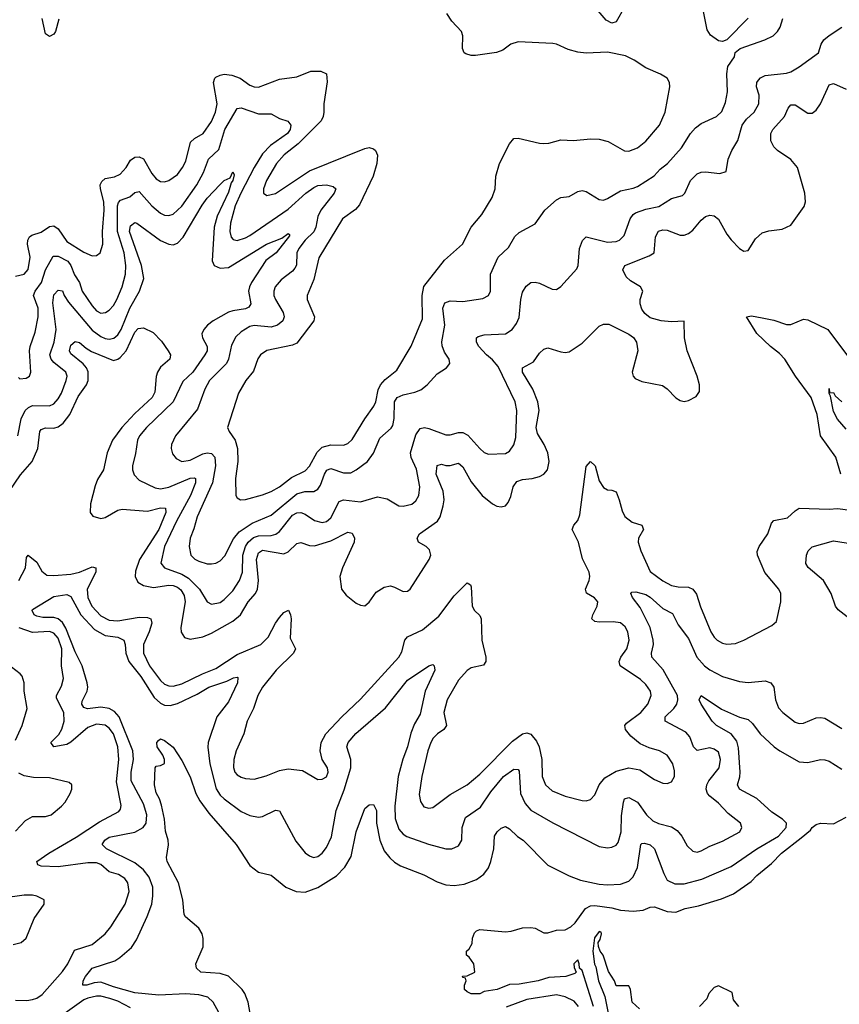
# Model space of a CAD drawing. Header units: inches. Extents: x 1843162 to 1959474, y 907081 to 1016326.
# Tile 427 of 656: x 1905529 to 1909378, y 962680 to 967305. Entities that reach past the tile are written whole.
import ezdxf

# ---------------------------------------------------------------- set-up
doc = ezdxf.new("R2010")
doc.units = ezdxf.units.IN
doc.header["$MEASUREMENT"] = 0
doc.layers.add('B9906', color=7, linetype='Continuous')

msp = doc.modelspace()

# ---------------------------------------------------------------- linework, layer by layer
at = {"layer": 'B9906', "color": 5}
for points, elevation in [([(1908370, 967363.9), (1908330, 967295.1), (1908310, 967288.6), (1908283.4, 967303.4), (1908210, 967388.7)], 560), ([(1908950, 967312.2), (1908850, 967211.1), (1908830, 967202), (1908810, 967205.7), (1908773.1, 967233.1), (1908757.6, 967257.6), (1908730.8, 967390.8)], 560), ([(1905510, 966100.9), (1905550, 966110.2), (1905568.8, 966131.2), (1905578.8, 966190), (1905566.5, 966250), (1905567.6, 966270), (1905575.3, 966284.7), (1905586.4, 966293.6), (1905630, 966306.3), (1905670, 966333.1), (1905690, 966336.2), (1905710, 966322.2), (1905750, 966263), (1905830, 966212.9), (1905870, 966195.6), (1905890, 966197.4), (1905907.6, 966210), (1905919.5, 966250), (1905918.8, 966310), (1905926.2, 966410), (1905924.5, 966450), (1905908.5, 966510), (1905908, 966530), (1905914.4, 966545.6), (1905930, 966559.8), (1905973.8, 966566.2), (1906001, 966579), (1906029.3, 966610), (1906050, 966645), (1906070, 966659.2), (1906090, 966660.7), (1906110, 966651.7), (1906150, 966582), (1906170, 966557.5), (1906190, 966545.2), (1906210, 966544.1), (1906230, 966549.3), (1906270, 966577.8), (1906294.1, 966610), (1906310, 966641.1), (1906331.8, 966730), (1906350, 966747.1), (1906391.2, 966770), (1906430, 966826.5), (1906449, 966870), (1906457.4, 966910), (1906440.1, 967010), (1906444.9, 967030), (1906450, 967034.4), (1906470, 967044.7), (1906490, 967048.5), (1906525.1, 967045.1), (1906564.2, 967030), (1906610, 966997), (1906630, 966989.5), (1906650, 966988.8), (1906750, 967025.5), (1906830, 967037.2), (1906896.6, 967063.4), (1906943, 967063), (1906970, 967051.4), (1906972.6, 967012.6), (1906957.1, 966910), (1906957.3, 966870), (1906954.6, 966850), (1906945, 966830), (1906837.5, 966722.5), (1906771.6, 966670), (1906735.5, 966630), (1906688.9, 966550), (1906674.9, 966510), (1906674.9, 966490), (1906690, 966479.5), (1906730, 966488.5), (1906890, 966594.8), (1907150, 966700.6), (1907170, 966704.2), (1907190, 966699), (1907200.3, 966690), (1907209.1, 966669.1), (1907205.7, 966630), (1907189.5, 966570), (1907124.4, 966435.6), (1907106.6, 966413.4), (1907045.8, 966370), (1906934.3, 966185.7), (1906910, 966084.2), (1906879, 966010), (1906879.4, 965990), (1906913.5, 965910), (1906910.1, 965890), (1906830, 965785.8), (1906810, 965775.9), (1906690, 965750.5), (1906659.7, 965730), (1906647.8, 965712.2), (1906626.6, 965653.4), (1906590.9, 965610), (1906557.4, 965550), (1906504.9, 965390), (1906512.7, 965370), (1906541.3, 965330), (1906552, 965290), (1906553, 965230), (1906542.4, 965150), (1906544.6, 965070), (1906550, 965059.1), (1906566, 965050), (1906590, 965051.5), (1906670, 965072.4), (1906710, 965088.8), (1906748.6, 965111.4), (1906805, 965155), (1906870, 965185.2), (1906890, 965207.9), (1906925.9, 965274.1), (1906950, 965297.5), (1906990, 965308.2), (1907050, 965306.3), (1907070, 965314.7), (1907090, 965333.6), (1907149.9, 965430), (1907193, 965490), (1907201.7, 965510), (1907213, 965567), (1907223.8, 965590), (1907245.2, 965614.8), (1907300.8, 965659.2), (1907368.2, 965771.8), (1907420.2, 965899.8), (1907419.1, 966010), (1907427.8, 966052.2), (1907523.8, 966176.2), (1907608.5, 966250), (1907648.8, 966331.2), (1907699.1, 966390), (1907748.7, 966470), (1907762.7, 966510), (1907765.7, 966570), (1907782.6, 966630), (1907830, 966721.6), (1907850, 966747), (1907870, 966748.9), (1907970, 966724.7), (1907990, 966723.6), (1908014.5, 966725.5), (1908070, 966741.5), (1908130, 966736.9), (1908210, 966745.8), (1908250, 966743.5), (1908292.2, 966732.2), (1908370, 966688.7), (1908390, 966687.2), (1908430, 966703.6), (1908470, 966735.2), (1908534.2, 966810), (1908560.7, 966870), (1908582, 966990), (1908581.2, 967010), (1908569, 967030), (1908539, 967050), (1908470, 967078.7), (1908415.1, 967115.1), (1908374.8, 967134.8), (1908290, 967153.3), (1908190, 967148.1), (1908150, 967152.2), (1908105.1, 967165.1), (1908050.7, 967190.7), (1908033.4, 967193.4), (1907870, 967201.4), (1907834.9, 967190), (1907797.7, 967162.3), (1907768.4, 967151.6), (1907670, 967136.2), (1907650, 967136.3), (1907624.3, 967144.3), (1907616.8, 967150), (1907608.9, 967170), (1907609.8, 967230), (1907603.5, 967250), (1907558.4, 967298.4), (1907534.4, 967334.4)], 580), ([(1905524.1, 965624.1), (1905530, 965618.7), (1905559.5, 965620.5), (1905575.6, 965630), (1905582, 965650), (1905575.5, 965750), (1905578, 965770), (1905602.2, 965837.8), (1905615.8, 965910), (1905616.1, 965950), (1905594.4, 966010), (1905602.5, 966030), (1905632.1, 966070), (1905650.8, 966130), (1905686, 966194), (1905710, 966193.8), (1905756, 966170), (1905768.9, 966150), (1905786.1, 966106.1), (1905810.7, 966070.7), (1905823, 966030), (1905870, 965960.2), (1905890, 965937.7), (1905910, 965927.1), (1905932.6, 965930), (1905950, 965940.6), (1905970, 965962.7), (1905985.6, 965990), (1906010.4, 966050), (1906026.5, 966110), (1906027.4, 966150), (1906019.4, 966210), (1905988.8, 966310), (1905989.1, 966430.9), (1905993.2, 966446.8), (1906002.4, 966457.6), (1906047.1, 966472.9), (1906070, 966492.7), (1906090, 966497.5), (1906150, 966430.1), (1906190, 966395.9), (1906210, 966387.2), (1906230, 966385.5), (1906250, 966391.7), (1906290, 966429.4), (1906360.4, 966530), (1906392.2, 966587.8), (1906415.2, 966650), (1906464.5, 966695.5), (1906492.2, 966790), (1906550, 966887.4), (1906570, 966891.8), (1906650, 966862.5), (1906710, 966862.4), (1906750, 966841.2), (1906788.4, 966828.4), (1906802.4, 966810), (1906798.8, 966790), (1906787.5, 966770), (1906706.3, 966713.7), (1906670, 966675.6), (1906630, 966610.6), (1906568.2, 966490), (1906541.7, 966430), (1906519.2, 966350), (1906516, 966310), (1906523.1, 966283.1), (1906532.4, 966272.4), (1906550, 966268.2), (1906590, 966279.8), (1906610, 966290.7), (1906790, 966414.7), (1906873.4, 966490), (1906910, 966517.4), (1906930, 966526.1), (1906969.5, 966529.5), (1907002, 966522), (1907013.4, 966510), (1907006.4, 966490), (1906943.1, 966410), (1906930, 966381.1), (1906919.9, 966330), (1906911.2, 966308.8), (1906870, 966268.8), (1906840.5, 966230), (1906830.1, 966210), (1906828.5, 966151.5), (1906822.1, 966137.9), (1906810, 966123.2), (1906756.9, 966083.1), (1906729.3, 966050), (1906722.5, 966030), (1906723, 966010), (1906730.1, 965990), (1906766.4, 965930), (1906770.8, 965910), (1906765.5, 965890), (1906740.2, 965870), (1906710, 965861.2), (1906630.8, 965869.2), (1906610, 965864.1), (1906570, 965839), (1906544.5, 965815.5), (1906523.7, 965776.3), (1906510.1, 965710), (1906500.8, 965690), (1906420.1, 965610), (1906398.9, 965570), (1906363.9, 965476.1), (1906261.2, 965350), (1906242.9, 965310), (1906240.6, 965290), (1906246.3, 965266.3), (1906263.9, 965243.9), (1906290, 965230.2), (1906330, 965236.1), (1906390, 965265.1), (1906410, 965270.1), (1906430, 965266.8), (1906446.3, 965250), (1906448.8, 965210), (1906434.4, 965130), (1906362.5, 964970), (1906347.2, 964912.8), (1906329.4, 964870), (1906325.2, 964830), (1906333.2, 964790), (1906351.3, 964771.3), (1906370, 964761.3), (1906410, 964748.6), (1906430, 964748.5), (1906450, 964751.8), (1906470, 964762.9), (1906493, 964787), (1906534, 964866), (1906560.3, 964899.7), (1906620.5, 964939.5), (1906710, 964977.5), (1906830, 965077.2), (1906868.5, 965088.5), (1906910, 965088.9), (1906930, 965099), (1906942.2, 965117.8), (1906960.4, 965170), (1906971.4, 965188.6), (1906990, 965196.2), (1907050, 965176.4), (1907083.9, 965176.1), (1907109.9, 965190.1), (1907162.2, 965230), (1907190.5, 965269.5), (1907220.8, 965339.2), (1907273.9, 965386.1), (1907281.6, 965398.4), (1907288.5, 965431.5), (1907289.9, 965510), (1907301.2, 965530), (1907330, 965543.6), (1907384.7, 965555.3), (1907413.2, 965566.8), (1907442.6, 965590), (1907490, 965641.6), (1907533.2, 965670), (1907549.4, 965690), (1907545.6, 965710), (1907523.4, 965743.4), (1907513.3, 965773.3), (1907512.3, 965792.3), (1907525.5, 965870), (1907516.8, 965950), (1907525.2, 965974.8), (1907550, 965984), (1907610, 965980.9), (1907704.5, 965995.5), (1907730, 966008.7), (1907739.8, 966030), (1907740.2, 966110), (1907776.2, 966190), (1907824.3, 966235.7), (1907854.1, 966285.9), (1907875.3, 966304.7), (1907950, 966346.3), (1907995.5, 966410), (1908050, 966459.5), (1908070, 966470.3), (1908110, 966475.3), (1908150, 966497.4), (1908170, 966503.1), (1908190, 966497.4), (1908250, 966461.2), (1908270, 966457.6), (1908290, 966464.9), (1908350, 966501.5), (1908410, 966513.4), (1908430, 966521.6), (1908508.8, 966571.2), (1908537.2, 966602.8), (1908570.8, 966630), (1908636.4, 966703.6), (1908679.3, 966770), (1908702.9, 966797.1), (1908730, 966817.7), (1908801.1, 966850), (1908826.4, 966873.6), (1908843.3, 966916.7), (1908853.7, 966966.3), (1908849.9, 967050.1), (1908854.6, 967085.4), (1908885.6, 967130), (1908889.7, 967150.3), (1908911.8, 967170), (1909028.2, 967210), (1909066.9, 967230), (1909088.2, 967250), (1909100.5, 967270), (1909113.3, 967310)], 560), ([(1905713, 967307), (1905696.9, 967250), (1905690, 967237), (1905670, 967226), (1905650, 967239.3), (1905635.4, 967310)], 580), ([(1905520.8, 965350), (1905536.2, 965430), (1905555.5, 965470), (1905570, 965484.1), (1905590, 965492.1), (1905669.3, 965490.7), (1905690, 965501.2), (1905710, 965523.8), (1905724.9, 965550), (1905748.3, 965610), (1905751.5, 965630), (1905745.9, 965650), (1905690, 965695), (1905677.2, 965710), (1905670.4, 965730), (1905692, 965790), (1905700.3, 965850), (1905684.6, 965975.4), (1905690, 966012.7), (1905710, 966035.2), (1905730, 966031.7), (1905738.3, 966010), (1905758.8, 965978.8), (1905870, 965846.8), (1905910, 965816.6), (1905930, 965807.6), (1905950, 965804.3), (1905970.9, 965809.1), (1905990, 965825.3), (1906005.8, 965850), (1906046.4, 965950), (1906091.4, 966030), (1906111.5, 966090), (1906101.5, 966150), (1906044.6, 966310), (1906050, 966336.9), (1906070, 966352.9), (1906079.1, 966350), (1906190, 966267.3), (1906230, 966250.1), (1906250, 966247.6), (1906270, 966255.1), (1906296.9, 966283.1), (1906385.9, 966434.1), (1906410, 966466.8), (1906470, 966531.1), (1906490, 966549.1), (1906517.1, 966562.9), (1906530, 966590.4), (1906535.8, 966575.8), (1906530.6, 966550), (1906521.7, 966538.3), (1906510, 966495.6), (1906457.4, 966382.6), (1906441.9, 966330), (1906433, 966173), (1906442.4, 966150), (1906470, 966138.1), (1906510, 966140.7), (1906688.8, 966250), (1906761, 966279), (1906790, 966301.3), (1906796.5, 966296.5), (1906796.9, 966290), (1906734, 966210), (1906685.7, 966174.3), (1906617.8, 966070), (1906607.8, 966050), (1906604.5, 966030), (1906614.8, 965970), (1906605.5, 965954.5), (1906590, 965946.2), (1906530, 965938.2), (1906510, 965931), (1906438.1, 965890), (1906411.4, 965870), (1906393.9, 965850), (1906385.4, 965830), (1906387.8, 965810), (1906409.3, 965770), (1906409.4, 965750), (1906399.4, 965730), (1906342.9, 965650), (1906295.2, 965604.8), (1906249.6, 965510), (1906125.3, 965390), (1906092.4, 965350), (1906082.5, 965330), (1906073.4, 965266.6), (1906059.3, 965210), (1906059.7, 965190), (1906066.6, 965166.6), (1906090, 965141.6), (1906165.2, 965105.2), (1906190, 965101), (1906230, 965109.2), (1906330, 965151.7), (1906350, 965153.6), (1906354.2, 965150), (1906354.7, 965130), (1906331.8, 965070), (1906264.9, 964950), (1906210.1, 964830), (1906192.8, 964752.8), (1906209, 964730), (1906290, 964701), (1906321.7, 964681.7), (1906373, 964630), (1906410.4, 964570), (1906430, 964560.2), (1906470, 964567.8), (1906490, 964581.1), (1906530, 964622.7), (1906561.8, 964670), (1906575, 964710), (1906577.3, 964790), (1906589.9, 964830), (1906602.1, 964850), (1906627.7, 964872.3), (1906650, 964881.1), (1906710, 964882.3), (1906732.3, 964887.7), (1906750, 964900.8), (1906810, 964977.8), (1906830, 964987.9), (1906850, 964989.5), (1906870, 964981.9), (1906913.2, 964953.2), (1906950, 964942.8), (1906970, 964947.6), (1906990, 964965), (1907030, 965041.7), (1907050, 965049.3), (1907130, 965040.1), (1907210, 965063.5), (1907254.3, 965054.3), (1907310, 965022), (1907330, 965019.6), (1907370, 965029.2), (1907390, 965045.2), (1907403.4, 965070), (1907407.7, 965110), (1907392.9, 965192.9), (1907368.1, 965248.1), (1907363.8, 965270), (1907390, 965354.9), (1907410, 965384.4), (1907430, 965389.2), (1907450, 965385), (1907530, 965354.7), (1907550, 965355.2), (1907590, 965366.4), (1907610, 965366.2), (1907633.9, 965353.9), (1907690, 965290.2), (1907710, 965272.7), (1907730, 965263.6), (1907810, 965268), (1907830, 965278.7), (1907850, 965307.7), (1907858.3, 965341.7), (1907863, 965470), (1907855.2, 965510), (1907775.6, 965675.6), (1907750, 965707.5), (1907720.6, 965730), (1907685.7, 965770), (1907673.7, 965790), (1907674, 965810), (1907682.6, 965817.4), (1907710, 965824.7), (1907809.9, 965830.1), (1907842.3, 965850), (1907862.8, 965877.2), (1907874.2, 965905.8), (1907882, 965990), (1907890, 966024.4), (1907907.1, 966052.9), (1907929, 966071), (1907950, 966072.6), (1907970, 966068), (1908030, 966039.5), (1908050, 966037.6), (1908070, 966052.4), (1908145.7, 966134.3), (1908152, 966150), (1908158, 966230), (1908171.6, 966268.4), (1908190, 966285.2), (1908290, 966259.8), (1908330, 966263.5), (1908346, 966270), (1908368.5, 966291.5), (1908395.8, 966370), (1908409.8, 966390), (1908421.5, 966398.5), (1908470, 966415.7), (1908530, 966428.1), (1908590, 966465.3), (1908641.4, 966478.6), (1908653.1, 966490), (1908678.8, 966550), (1908710, 966581.6), (1908730, 966589.3), (1908750, 966590.2), (1908816.8, 966583.2), (1908847.5, 966592.5), (1908856.4, 966650), (1908873.7, 966690), (1908902.1, 966737.9), (1908922.1, 966810), (1908942.5, 966837.5), (1908978.5, 966870), (1908999.9, 966910), (1909002.1, 966950), (1908989.2, 966990), (1908990.6, 967010), (1908998.4, 967021.6), (1909008.1, 967031.9), (1909030, 967043.1), (1909130, 967054), (1909150, 967060.2), (1909190, 967083.2), (1909279.6, 967150), (1909292.8, 967190), (1909305.7, 967210), (1909330, 967231.3), (1909389.6, 967270)], 540), ([(1905450, 965045.4), (1905533.5, 965166.5), (1905588.2, 965230), (1905614.2, 965290), (1905623.2, 965370), (1905630, 965380.7), (1905650, 965387.5), (1905690, 965386.8), (1905710, 965393.1), (1905733.8, 965410), (1905764.8, 965450), (1905804.4, 965535.6), (1905843.8, 965590), (1905851.3, 965610), (1905850.6, 965650.6), (1905842.5, 965670), (1905828, 965688), (1905770, 965735.9), (1905762.6, 965750), (1905770, 965776.2), (1905790, 965793.7), (1905810, 965789.3), (1905841.4, 965761.4), (1905866.6, 965746.6), (1905970, 965704.7), (1905990, 965710.1), (1906001.3, 965718.7), (1906029.4, 965750), (1906070, 965837), (1906085.6, 965854.4), (1906110, 965857.3), (1906156.3, 965836.3), (1906194.6, 965794.6), (1906225.9, 965750), (1906237.1, 965730), (1906233.6, 965710), (1906190, 965672.5), (1906177, 965650), (1906170.6, 965629.4), (1906164.1, 965555.9), (1906151.9, 965530), (1906070, 965455.8), (1906009.3, 965390), (1905965.2, 965330), (1905939.6, 965270), (1905923.5, 965190), (1905895.4, 965144.6), (1905884, 965116), (1905862.6, 965030), (1905860.9, 964990), (1905872.6, 964972.6), (1905910, 964961.8), (1905930, 964966.5), (1905990, 965001), (1906010, 965006), (1906130, 964995.7), (1906190, 965012.4), (1906213.8, 965010), (1906215.3, 964990), (1906183.2, 964910), (1906092.2, 964770), (1906073.7, 964713.7), (1906071.4, 964690), (1906083.5, 964663.5), (1906110, 964646.4), (1906157, 964637), (1906230, 964648.3), (1906250, 964647.1), (1906270, 964639.9), (1906286.1, 964626.1), (1906300.9, 964600.9), (1906305.6, 964570), (1906286.6, 964450), (1906288, 964428), (1906303.4, 964403.4), (1906330, 964395.1), (1906390, 964406.4), (1906430, 964423.3), (1906530, 964479.1), (1906566.9, 964510), (1906602.5, 964570), (1906636.9, 964610), (1906645.8, 964630), (1906650.9, 964670), (1906640.6, 964770), (1906650, 964800.9), (1906670, 964812.8), (1906770, 964795.7), (1906790, 964806), (1906830, 964844.3), (1906850, 964849.3), (1906890, 964835.3), (1906913.5, 964833.5), (1906990, 964856.6), (1907070, 964897.2), (1907090, 964893.1), (1907102, 964870), (1907099.8, 964850), (1907044.5, 964730), (1907033.1, 964690), (1907040.6, 964630), (1907062.3, 964602.3), (1907110, 964564), (1907130, 964554.6), (1907150, 964552.2), (1907170, 964568.4), (1907203.6, 964616.4), (1907240.3, 964639.7), (1907270, 964645.3), (1907290, 964639.8), (1907330, 964618.8), (1907350, 964620.2), (1907363.1, 964630), (1907451.5, 964770), (1907459.3, 964790), (1907454.3, 964814.3), (1907437.4, 964830), (1907402.4, 964850), (1907395.7, 964870), (1907406.3, 964890), (1907491.3, 964950), (1907503.6, 964970), (1907518.2, 965021.8), (1907521.9, 965050), (1907517.2, 965090), (1907485.5, 965170), (1907490, 965210.3), (1907510, 965217.8), (1907530, 965211.5), (1907550, 965211.4), (1907590, 965222), (1907610, 965203.9), (1907650, 965133.7), (1907701, 965070), (1907750, 965031.1), (1907770, 965019.6), (1907790, 965016), (1907810, 965022), (1907822.5, 965037.5), (1907835, 965065), (1907846.6, 965110), (1907864.4, 965135.6), (1907890, 965145.4), (1907936, 965150), (1907970, 965159.8), (1907990, 965170.2), (1908008, 965190), (1908015.9, 965230), (1908009.3, 965270), (1907992.6, 965310), (1907961.5, 965361.5), (1907954.4, 965390), (1907968.4, 965470), (1907962.1, 965510), (1907939.2, 965570), (1907890.7, 965650), (1907889.8, 965670), (1907942.5, 965697.5), (1907970, 965738), (1907990, 965757.4), (1908010, 965764.2), (1908070, 965744.9), (1908090, 965741.3), (1908110, 965744.9), (1908170, 965785.7), (1908250, 965865.3), (1908270, 965874.9), (1908295.2, 965875.2), (1908390, 965828.4), (1908411.6, 965811.6), (1908426.4, 965790), (1908431.7, 965750), (1908406, 965650), (1908410.2, 965630.2), (1908419.7, 965619.7), (1908450, 965605.2), (1908547, 965587), (1908570, 965570.5), (1908610, 965528), (1908630, 965516.4), (1908650, 965512.2), (1908670, 965515.8), (1908705.1, 965534.9), (1908721.2, 965558.8), (1908722, 965590), (1908711.1, 965630), (1908664, 965750), (1908651.1, 965811.1), (1908649, 965889), (1908590, 965885.4), (1908542, 965890), (1908490, 965905.1), (1908464.4, 965924.4), (1908450, 965945.2), (1908442.4, 965970), (1908442.9, 965990), (1908455.6, 966030), (1908445.1, 966050), (1908397.7, 966077.7), (1908377.2, 966097.2), (1908362, 966130), (1908370.8, 966150), (1908484.4, 966195.6), (1908508.5, 966210), (1908514.5, 966285.5), (1908529, 966311), (1908550, 966317.5), (1908570, 966316.4), (1908630, 966293.4), (1908650, 966292.7), (1908670, 966300.2), (1908690, 966316.5), (1908730, 966363.9), (1908750, 966380.8), (1908770, 966387.6), (1908790, 966384.2), (1908810, 966368.4), (1908850, 966298), (1908870, 966271.7), (1908910, 966230.4), (1908930, 966217.6), (1908950, 966221.6), (1908984.1, 966275.9), (1909015.7, 966304.3), (1909046.3, 966313.7), (1909110, 966320.9), (1909150, 966340.3), (1909213.2, 966426.8), (1909218.9, 966450), (1909216.5, 966490), (1909182.2, 966610), (1909150, 966648.1), (1909088, 966690), (1909070, 966708), (1909056.8, 966736.8), (1909056.4, 966770), (1909065.8, 966790), (1909120.3, 966850), (1909137.1, 966890), (1909150, 966905.8), (1909170, 966904.7), (1909230, 966866.7), (1909250, 966865.5), (1909270, 966879.6), (1909289.8, 966910), (1909330, 966998.4), (1909350, 967005.7), (1909410, 966978)], 520), ([(1909384.9, 965170), (1909362, 965250), (1909289.3, 965350), (1909273.6, 965450), (1909245.3, 965530), (1909172.6, 965630), (1909122.8, 965710), (1909097.3, 965737.3), (1909054.8, 965770), (1908990, 965830.9), (1908942.7, 965910), (1908966.4, 965913.6), (1909015.4, 965904.6), (1909070, 965893), (1909130, 965873.5), (1909150, 965873.4), (1909210, 965898.7), (1909230, 965894.8), (1909324.1, 965850), (1909420.5, 965720.5)], 480), ([(1909410, 965381.1), (1909370, 965428.7), (1909350, 965465.1), (1909337, 965537), (1909330, 965548.7), (1909330, 965572), (1909332, 965552), (1909350, 965554), (1909358.9, 965538.9), (1909390, 965510.2)], 460), ([(1905525.7, 964670), (1905557, 964730), (1905561.4, 964778.6), (1905569, 964790), (1905610, 964756.3), (1905634, 964714), (1905656.4, 964696.4), (1905690, 964693.9), (1905770, 964700.5), (1905810.3, 964709.7), (1905870, 964734.7), (1905886.7, 964730), (1905886.4, 964710), (1905846.7, 964630), (1905849.7, 964590), (1905868, 964550), (1905910, 964504.6), (1905950, 964483.8), (1905990, 964481.9), (1906090, 964497.9), (1906130, 964496.4), (1906144.7, 964490), (1906149.4, 964469.4), (1906137.5, 964430), (1906110.1, 964370), (1906110.1, 964330), (1906139.5, 964270), (1906190, 964201.4), (1906210, 964182.9), (1906230, 964175.4), (1906250, 964174.9), (1906290, 964185.7), (1906387.1, 964232.9), (1906450, 964256.7), (1906550, 964323.2), (1906661.9, 964370), (1906696.2, 964403.8), (1906729.9, 964470), (1906750, 964496.3), (1906770, 964520.2), (1906790.9, 964530.9), (1906801.4, 964510), (1906804, 964490), (1906799.7, 964399.7), (1906823.8, 964350), (1906814.3, 964330), (1906733.4, 964250), (1906670.1, 964169.9), (1906647.7, 964130), (1906627.2, 964070), (1906597.5, 964010), (1906581.5, 963950), (1906546, 963870), (1906534.6, 963830), (1906532.8, 963792.8), (1906539.7, 963770), (1906550, 963758.2), (1906570, 963747.3), (1906590, 963740.8), (1906630, 963738.1), (1906686.8, 963753.2), (1906750, 963777.4), (1906790, 963785.4), (1906857.8, 963777.8), (1906930, 963735.5), (1906950, 963737.1), (1906970, 963748.5), (1906977.7, 963770), (1906975.1, 963790), (1906949.8, 963829.8), (1906939.5, 963870), (1906944.6, 963910), (1906966.6, 963950), (1907041.5, 964030), (1907130, 964113.5), (1907310.3, 964309.7), (1907324.4, 964335.6), (1907338.3, 964390), (1907350, 964405.2), (1907421, 964439), (1907497.6, 964502.4), (1907570, 964598.5), (1907630, 964658.9), (1907645.5, 964650), (1907650, 964641), (1907654.3, 964550), (1907665.3, 964530), (1907690, 964506), (1907696, 964490), (1907699.6, 964390), (1907718.4, 964310), (1907718.3, 964290), (1907707.9, 964272.1), (1907650, 964260.2), (1907630, 964248), (1907590, 964202.7), (1907537, 964110), (1907521, 964050), (1907533.6, 963990), (1907521.6, 963970), (1907491.4, 963950), (1907471.1, 963930), (1907460.6, 963910), (1907446.3, 963870), (1907417, 963750), (1907405.7, 963665.7), (1907411.8, 963631.8), (1907427.8, 963607.8), (1907450, 963601.3), (1907470, 963604.9), (1907550, 963664.6), (1907630, 963710.8), (1907690, 963760.5), (1907844.1, 963915.9), (1907890, 963950.1), (1907910, 963955.7), (1907930, 963948.3), (1907956, 963916), (1907968.9, 963890), (1907980.9, 963830), (1907983.5, 963750), (1907998.5, 963710), (1908030, 963682.2), (1908090, 963657.4), (1908170, 963636.9), (1908190, 963634.9), (1908210, 963641.1), (1908230, 963663.8), (1908249.8, 963710), (1908276.4, 963743.6), (1908330, 963775.1), (1908390, 963790.2), (1908441, 963781), (1908510, 963735.2), (1908550, 963718.7), (1908570, 963716.4), (1908590, 963725.5), (1908604.2, 963750), (1908604.2, 963775.8), (1908595.6, 963810), (1908570, 963849.6), (1908534, 963870), (1908484.7, 963884.7), (1908443.5, 963903.5), (1908399.1, 963939.1), (1908374.2, 963970), (1908370.8, 963990), (1908378.9, 964001.1), (1908445.5, 964050), (1908478.3, 964090), (1908495, 964130), (1908491.6, 964150), (1908470, 964181.4), (1908445.1, 964205.1), (1908349.1, 964270), (1908344.7, 964290), (1908352.8, 964310), (1908379.9, 964350), (1908391.1, 964390), (1908385.4, 964430), (1908372.7, 964452.7), (1908350, 964471.1), (1908316.2, 964476.2), (1908250, 964474.5), (1908230, 964478.6), (1908215.8, 964490), (1908220.2, 964510), (1908241.7, 964550), (1908244.9, 964570), (1908229, 964589), (1908191.6, 964611.6), (1908186.4, 964630), (1908202.7, 964670), (1908206.7, 964690), (1908203.9, 964710), (1908172.4, 964772.4), (1908152.8, 964850), (1908123.1, 964910), (1908130.8, 964930), (1908150, 964952.7), (1908160.3, 964979.7), (1908190, 965205.5), (1908210, 965228.9), (1908230.9, 965210), (1908250, 965138.4), (1908270, 965107.4), (1908290, 965096), (1908310, 965094.6), (1908330, 965086.7), (1908345, 965050), (1908358, 964998), (1908371.4, 964971.4), (1908405.2, 964945.2), (1908450.4, 964930), (1908458, 964910), (1908435.8, 964870), (1908433.2, 964850), (1908445.9, 964810), (1908490, 964713.6), (1908550, 964669.4), (1908590, 964647.4), (1908621, 964641), (1908670, 964639.8), (1908690.1, 964630.1), (1908706.8, 964606.8), (1908726.3, 964546.3), (1908775.2, 964430), (1908790, 964404), (1908804, 964390), (1908830, 964375.9), (1908850, 964371.2), (1908890, 964374.4), (1908930, 964390.2), (1909060.5, 964459.5), (1909082.4, 964477.6), (1909103, 964570), (1909103.5, 964610), (1909093.7, 964630), (1909028.4, 964708.4), (1908994.4, 964790), (1908993, 964807), (1909002.4, 964830), (1909042.2, 964890), (1909059.7, 964940.3), (1909070, 964951.8), (1909134.5, 964965.5), (1909170, 964998.3), (1909190, 965010.2), (1909330, 965005.8), (1909370, 965009.3), (1909430, 965001.3)], 480), ([(1909429.3, 964489.3), (1909372.1, 964532.1), (1909360.9, 964550), (1909339.4, 964610), (1909304, 964670), (1909231.2, 964731.2), (1909220.4, 964750), (1909223.5, 964790), (1909231.9, 964810), (1909251.1, 964828.9), (1909350, 964857.5), (1909470, 964837.4)], 460), ([(1906482.3, 962610), (1906437.5, 962690), (1906413.1, 962713.1), (1906370, 962723.9), (1906310, 962728.8), (1906183.4, 962723.4), (1906070, 962733.8), (1905970, 962761.9), (1905910, 962784), (1905879.1, 962780.9), (1905844.7, 962770), (1905825.6, 962770), (1905827.9, 962790), (1905838.6, 962810), (1905869.8, 962850), (1905975.4, 962884.6), (1906000.2, 962899.8), (1906054.2, 962945.8), (1906078.1, 962981.9), (1906127.9, 963092.1), (1906149.2, 963150), (1906154.2, 963190), (1906154, 963230), (1906136.7, 963276.7), (1906110.9, 963310.9), (1906070, 963344.1), (1905936.9, 963410), (1905916.4, 963430), (1905928.7, 963450), (1905950, 963464.3), (1906070, 963488.8), (1906109.8, 963510), (1906123.1, 963530), (1906125.9, 963570), (1906110, 963620.7), (1906053, 963730), (1906052.7, 963770), (1906064.5, 963830), (1906060.8, 963870), (1905996.5, 964030), (1905975.3, 964055.3), (1905950, 964068.7), (1905910, 964075.6), (1905847.5, 964067.5), (1905830, 964073.6), (1905821.4, 964090), (1905823.1, 964103.1), (1905846.1, 964150), (1905849.9, 964170), (1905846.2, 964190), (1905822.8, 964270), (1905790, 964335), (1905746.4, 964446.4), (1905730, 964473.9), (1905710, 964491), (1905690, 964497), (1905637.3, 964497.3), (1905610, 964503.2), (1905597.8, 964510), (1905588, 964530), (1905590, 964533.7), (1905690, 964595.4), (1905750, 964605.1), (1905770, 964594.8), (1905817, 964510), (1905880.5, 964440.5), (1905930, 964411.9), (1905990, 964404), (1906018.5, 964390), (1906024.8, 964370), (1906027, 964330), (1906042.1, 964290), (1906098.9, 964218.9), (1906161.5, 964121.5), (1906190, 964094.7), (1906210, 964085.1), (1906236.5, 964083.5), (1906270, 964092.8), (1906363.1, 964136.9), (1906417.2, 964170), (1906502.7, 964197.3), (1906533, 964213), (1906550, 964217.1), (1906554.3, 964214.3), (1906552.8, 964190), (1906510, 964100.5), (1906455.3, 964030), (1906414.6, 963910), (1906413, 963887), (1906422.8, 963810), (1906451.8, 963691.8), (1906470, 963662.6), (1906490, 963644.6), (1906570, 963585.2), (1906610, 963567.1), (1906650, 963558.9), (1906670, 963562.3), (1906730, 963591.5), (1906750, 963588.4), (1906826.6, 963446.6), (1906870, 963391.4), (1906890, 963376.9), (1906909.5, 963369.5), (1906930, 963374.2), (1906950, 963390.2), (1906970, 963415.8), (1906993.9, 963466.1), (1907016, 963590), (1907053.1, 963686.9), (1907084.6, 963790), (1907084.9, 963830), (1907065, 963890), (1907071.5, 963910), (1907108.3, 963951.7), (1907247.6, 964072.4), (1907350, 964202.7), (1907450, 964270.4), (1907470, 964276.3), (1907476.3, 964270), (1907478.9, 964250), (1907434, 964150), (1907410, 964043), (1907383.4, 963996.6), (1907366, 963954), (1907350.7, 963889.3), (1907329.1, 963830.9), (1907307.2, 963750), (1907291.5, 963610), (1907292.9, 963552.9), (1907310, 963502.4), (1907330, 963478.9), (1907347.4, 963467.4), (1907448.5, 963431.5), (1907530, 963410.2), (1907559, 963410), (1907590, 963424.2), (1907604.8, 963450), (1907606.8, 963510), (1907623.2, 963556.8), (1907693.5, 963606.5), (1907742.1, 963677.9), (1907801.9, 963750), (1907850, 963784.3), (1907870, 963782.3), (1907874.8, 963774.8), (1907881.5, 963670), (1907902.5, 963622.5), (1907930, 963591), (1908032.2, 963532.2), (1908250, 963421.8), (1908290, 963414.7), (1908310, 963417.2), (1908330, 963426.7), (1908339.6, 963440.4), (1908353.9, 963490), (1908355.1, 963564.9), (1908364.5, 963630), (1908370, 963644.4), (1908389, 963651), (1908431, 963630), (1908473.2, 963570), (1908501.9, 963541.9), (1908528.8, 963528.8), (1908590, 963513.5), (1908616.8, 963496.8), (1908638.2, 963470), (1908664, 963424), (1908690, 963399.5), (1908710, 963394.6), (1908730, 963400.2), (1908770, 963422), (1908830, 963445.4), (1908911.5, 963490), (1908920.5, 963510), (1908914.3, 963530), (1908856.5, 963576.5), (1908810, 963625), (1908770, 963657.4), (1908759, 963670), (1908752.5, 963690), (1908755.3, 963710), (1908765.5, 963730), (1908814.4, 963790), (1908820.9, 963830), (1908810, 963864), (1908790, 963879), (1908770, 963883.9), (1908710, 963871.4), (1908694, 963890), (1908676.7, 963936.7), (1908657.8, 963957.8), (1908559.8, 964010), (1908559.8, 964030), (1908601.2, 964070), (1908615.4, 964090), (1908620.1, 964110), (1908617.9, 964130), (1908551.4, 964251.4), (1908497.8, 964310), (1908495.9, 964330), (1908505.3, 964370), (1908504.5, 964390), (1908490.3, 964450.3), (1908443.6, 964543.6), (1908407.3, 964590), (1908399.3, 964610), (1908403.9, 964616.1), (1908422, 964618), (1908470, 964605), (1908490, 964592.7), (1908550, 964538.6), (1908595.3, 964515.3), (1908621.9, 964461.9), (1908670, 964397.6), (1908709.5, 964310), (1908744.6, 964270), (1908770, 964251.4), (1908830, 964219.4), (1908910, 964196.8), (1908950, 964192.2), (1909030, 964198.5), (1909055.8, 964190), (1909071.2, 964170), (1909079, 964110), (1909093.2, 964073.2), (1909112.7, 964050), (1909170, 964004.9), (1909190, 963999), (1909210, 964000.8), (1909270, 964025.2), (1909290, 964027.7), (1909310, 964023.2), (1909390, 963975.6)], 460), ([(1905510, 962699.1), (1905562.8, 962697.2), (1905590, 962701.5), (1905610, 962708.6), (1905634.4, 962725.6), (1905730, 962833.7), (1905754.9, 962870), (1905786.5, 962933.5), (1905870, 962960.7), (1905931.4, 963010), (1905957.1, 963042.9), (1906025, 963150), (1906042.7, 963210), (1906037.4, 963250), (1906022.9, 963270), (1905992.9, 963290), (1905950, 963302.2), (1905910, 963336), (1905890, 963344), (1905850, 963344), (1905710, 963326), (1905630, 963328.1), (1905614.3, 963334.3), (1905609.8, 963350), (1905666.8, 963390), (1905794.9, 963465.1), (1905903.5, 963536.5), (1905994.4, 963585.6), (1906002.9, 963597.1), (1906006.6, 963613.4), (1905984.2, 963724.2), (1905995.6, 963830), (1905990.9, 963890), (1905970, 963949.9), (1905950, 963977.4), (1905930, 963990.4), (1905890, 963995.9), (1905850, 963980.3), (1905770, 963911.3), (1905750, 963900.9), (1905689.9, 963889.9), (1905674.8, 963910), (1905713.5, 963946.5), (1905728, 963972), (1905738.5, 964010), (1905736.8, 964050), (1905702.9, 964117.1), (1905702, 964130), (1905725.4, 964174.6), (1905735.7, 964210), (1905725.9, 964270), (1905727.4, 964350), (1905710, 964400.2), (1905690, 964422.6), (1905670, 964430.7), (1905590, 964426.2), (1905527.6, 964447.6)], 480), ([(1905510, 963920.9), (1905540.9, 963990), (1905563.8, 964070), (1905551, 964150), (1905550.3, 964190.3), (1905540.6, 964220.6), (1905532, 964232), (1905470, 964279.6)], 520), ([(1906616.2, 962610), (1906601.8, 962690), (1906587.1, 962730), (1906574, 962750), (1906510, 962811.6), (1906470, 962823.9), (1906379.3, 962830), (1906359.5, 962850), (1906356.2, 962870), (1906391.3, 962950), (1906391.3, 962988.7), (1906386, 963010), (1906370, 963038), (1906308.2, 963090), (1906301.8, 963101.8), (1906294.9, 963170), (1906275.3, 963250), (1906222, 963350), (1906218.6, 963370), (1906228.3, 963428.3), (1906226.6, 963450), (1906213.3, 963493.3), (1906208.8, 963550), (1906195.8, 963615.8), (1906185.7, 963645.7), (1906170, 963672.7), (1906163.1, 963710), (1906165.2, 963790), (1906170, 963798), (1906190, 963801), (1906208.7, 963811.3), (1906209, 963830), (1906200.9, 963850), (1906175.1, 963890), (1906173.2, 963910), (1906180.7, 963919.3), (1906190, 963926.8), (1906210, 963918.4), (1906250, 963888), (1906290, 963824.4), (1906330, 963748.2), (1906356.9, 963670), (1906375.1, 963635.1), (1906416.9, 963576.9), (1906545.2, 963430), (1906610, 963331.3), (1906650, 963301.2), (1906710, 963285.7), (1906779.5, 963230), (1906827.3, 963210), (1906870, 963206.2), (1906930, 963228.8), (1907016.2, 963283.8), (1907056.2, 963323.8), (1907086.4, 963373.6), (1907110, 963490.6), (1907150, 963598.8), (1907170, 963616.3), (1907190, 963618), (1907204.6, 963590), (1907204.4, 963530), (1907220.1, 963450), (1907241.4, 963401.4), (1907268.1, 963368.1), (1907290, 963346.7), (1907316.9, 963330), (1907427.3, 963287.3), (1907490, 963255.8), (1907530, 963241.3), (1907570, 963237.6), (1907616.2, 963243.8), (1907674.5, 963265.5), (1907709.2, 963290.8), (1907730, 963321.1), (1907741.5, 963350), (1907755.3, 963410), (1907759.3, 963470), (1907771.1, 963490), (1907790, 963506.5), (1907810, 963515.3), (1907830, 963504.4), (1907867.5, 963467.5), (1907893.4, 963450), (1908010, 963332.6), (1908110, 963282.7), (1908162.9, 963262.9), (1908250, 963244), (1908290, 963240.6), (1908350, 963243.5), (1908390, 963257.5), (1908410, 963278.6), (1908430, 963323.1), (1908445.7, 963430), (1908450, 963435.2), (1908463.8, 963436.2), (1908490, 963429.4), (1908510.5, 963410.5), (1908553.6, 963293.6), (1908570, 963262.6), (1908605, 963245), (1908650, 963246.3), (1908732.9, 963267.1), (1908870, 963327.6), (1908990.2, 963409.8), (1909091.9, 963470), (1909128.2, 963510), (1909130.5, 963530), (1909111.3, 963550), (1909061.8, 963581.8), (1908990, 963647.1), (1908908.9, 963690), (1908899.4, 963710), (1908911.6, 963748.4), (1908913, 963770), (1908904.8, 963884.8), (1908896.6, 963916.6), (1908870.7, 963950.7), (1908801.5, 963990), (1908780.7, 964010), (1908728.8, 964090), (1908720.4, 964110), (1908729, 964130), (1908825.5, 964065.5), (1908910, 964027.9), (1908950, 964017.8), (1908970, 963998.5), (1909006.3, 963950), (1909071.6, 963890), (1909098.5, 963870), (1909190, 963818.9), (1909230, 963815.7), (1909290, 963830.2), (1909310, 963828.4), (1909330, 963821.5), (1909390, 963784.3)], 440), ([(1905510, 963492.7), (1905557.2, 963542.8), (1905590, 963561.7), (1905650, 963561.5), (1905677.2, 963570), (1905725.8, 963610), (1905743.4, 963630), (1905767.1, 963670), (1905774.6, 963690), (1905774.8, 963710), (1905762.2, 963722.2), (1905670, 963742.9), (1905594.8, 963745.2), (1905550, 963752.5), (1905525, 963765)], 520), ([(1908223.8, 962670), (1908170, 962838), (1908158, 962850), (1908157.2, 962870), (1908150, 962888), (1908132, 962870), (1908132.7, 962852.7), (1908142, 962830), (1908136, 962824), (1908094, 962810), (1908014.7, 962805.3), (1907964.7, 962790), (1907874.5, 962774.5), (1907830, 962772.7), (1907771.3, 962750), (1907710, 962739.3), (1907689.6, 962729.6), (1907649.4, 962729.4), (1907630, 962738), (1907618, 962750), (1907618, 962770), (1907626, 962790), (1907622, 962802), (1907610, 962806), (1907608, 962812), (1907630, 962814), (1907666, 962830), (1907662, 962870), (1907640.4, 962900.4), (1907628, 962910), (1907628, 962930), (1907640.4, 962939.6), (1907654.6, 962965.4), (1907655.3, 962990), (1907664.7, 963015.3), (1907674.6, 963025.4), (1907689.5, 963030.5), (1907810, 963020.4), (1907836.9, 963023.1), (1907890, 963039.1), (1907930, 963041), (1907950, 963038), (1907990, 963016), (1908010, 963016), (1908050, 963027.7), (1908090, 963030.3), (1908116.6, 963043.4), (1908138, 963062), (1908185.7, 963130), (1908210, 963142.6), (1908230, 963144.2), (1908310, 963132.7), (1908350, 963121.5), (1908410, 963116.5), (1908457.7, 963122.3), (1908490, 963136), (1908510, 963137.3), (1908570, 963115.5), (1908610, 963113), (1908654, 963130), (1908717.5, 963142.5), (1908824.5, 963175.5), (1908881.8, 963198.2), (1908963.5, 963256.5), (1908990, 963284.4), (1909058.9, 963341.1), (1909106.2, 963390), (1909198.7, 963461.3), (1909242, 963498), (1909250, 963510.4), (1909270, 963524), (1909290, 963530.7), (1909350, 963526.8), (1909410, 963558.8)], 420), ([(1905498.8, 962961.2), (1905537, 962970), (1905559.8, 962990), (1905597.3, 963082.7), (1905644.4, 963150), (1905644.2, 963170), (1905610, 963188), (1905590, 963192.3), (1905550, 963191.7), (1905450, 963178.6)], 520), ([(1908439, 962659), (1908406, 962690), (1908398, 962750), (1908390, 962766), (1908330, 962766), (1908322, 962790), (1908293.6, 962833.6), (1908268.7, 962910), (1908255.3, 962930), (1908248, 962952), (1908246, 962970), (1908255.5, 962984.5), (1908262, 963010), (1908259, 963019), (1908250, 963022), (1908228.4, 962991.6), (1908220.5, 962930), (1908228.5, 962868.5), (1908235.2, 962855.2), (1908247.3, 962790), (1908276.4, 962716.4), (1908294.9, 962630)], 420), ([(1908906, 962670), (1908880.4, 962700.4), (1908874.6, 962734.6), (1908810, 962766), (1908790, 962758), (1908764.7, 962730), (1908755.3, 962704.7), (1908722, 962670)], 420), ([(1906050, 962663.8), (1905990, 962694.2), (1905952.4, 962707.6), (1905910, 962718), (1905890, 962717.9), (1905850, 962709.2), (1905830, 962700.1), (1905742.4, 962637.6)], 480), ([(1908153.7, 962670), (1908133.7, 962693.7), (1908090, 962715), (1908050, 962723.5), (1907910, 962701.8), (1907813.2, 962666.8)], 440)]:
    msp.add_lwpolyline(points, dxfattribs=dict(at, elevation=elevation))

doc.saveas('drawing.dxf')
